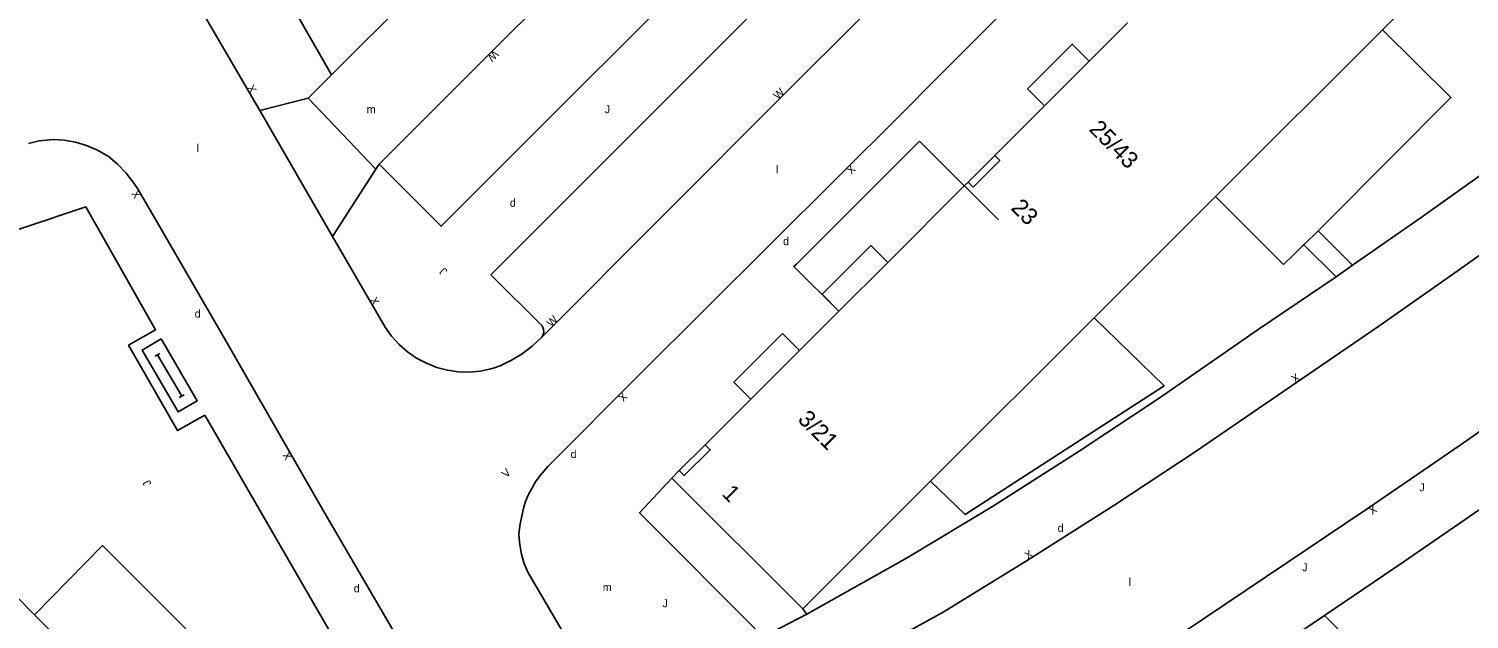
# Model space of a CAD drawing. Extents: x 134999 to 136502, y 457398 to 459002.
# Drawn here: x 135471.1 to 135561.1, y 458890.2 to 458927.1 of the extents above; entities that cross this region are included whole.
import ezdxf

# ---------------------------------------------------------------- set-up
doc = ezdxf.new("R2010")
doc.units = 0
for name, color, linetype in [('RI_DGTB_15', 7, 'Continuous'), ('RI_DGTB_29', 7, 'Continuous'), ('RI_DGTB_3', 7, 'Continuous'), ('RI_DGTB_30', 7, 'Continuous'), ('RI_DGTB_31', 7, 'Continuous'), ('RI_DGTB_35', 7, 'Continuous'), ('RI_DGTB_36', 7, 'Continuous'), ('RI_DGTB_43', 7, 'Continuous'), ('RI_DGTB_48', 7, 'Continuous'), ('RI_DGTB_53', 7, 'Continuous'), ('RI_DGTB_54', 7, 'Continuous'), ('RI_DGTB_7', 7, 'Continuous')]:
    doc.layers.add(name, color=color, linetype=linetype)

msp = doc.modelspace()

# ---------------------------------------------------------------- linework, layer by layer
at = {"layer": 'RI_DGTB_15'}
msp.add_line((135529.585, 458917.281), (135531.706, 458915.16), dxfattribs=at)
at = {"layer": 'RI_DGTB_29'}
for points in [[(135479.401, 458907.721), (135478.213, 458907.029), (135480.467, 458903.158), (135481.655, 458903.85), (135479.401, 458907.721)], [(135479.331, 458906.816), (135479.034, 458906.643)], [(135480.685, 458904.149), (135479.183, 458906.73)], [(135480.834, 458904.236), (135480.537, 458904.063)]]:
    msp.add_lwpolyline(points, dxfattribs=at)
at = {"layer": 'RI_DGTB_3'}
for p, q in [((135555.69, 458927.035), (135563.557, 458934.896)), ((135545.271, 458916.622), (135555.69, 458927.035)), ((135529.814, 458917.527), (135531.476, 458919.188)), ((135529.574, 458917.286), (135529.814, 458917.527)), ((135537.756, 458909.11), (135545.271, 458916.622)), ((135527.471, 458898.834), (135537.685, 458909.04)), ((135537.685, 458909.04), (135537.756, 458909.11)), ((135511.771, 458899.491), (135513.391, 458901.11)), ((135511.304, 458899.024), (135511.771, 458899.491)), ((135519.483, 458890.85), (135511.304, 458899.024)), ((135471.501, 458890.471), (135463.825, 458898.152)), ((135519.483, 458890.85), (135527.471, 458898.834)), ((135481.897, 458880.071), (135471.501, 458890.471))]:
    msp.add_line(p, q, dxfattribs=at)
for points in [[(135537.375, 458925.084), (135539.767, 458927.475)], [(135534.588, 458922.298), (135537.375, 458925.084)], [(135531.476, 458919.188), (135534.588, 458922.298)], [(135531.476, 458919.188), (135531.788, 458918.877), (135530.126, 458917.216), (135529.814, 458917.527)], [(135524.792, 458912.506), (135529.574, 458917.286)], [(135521.738, 458909.454), (135524.792, 458912.506)], [(135519.275, 458906.992), (135521.734, 458909.45)], [(135521.734, 458909.45), (135521.738, 458909.454)], [(135516.234, 458903.952), (135519.275, 458906.992)], [(135513.391, 458901.11), (135516.234, 458903.952)], [(135513.391, 458901.11), (135513.703, 458900.799), (135512.083, 458899.18), (135511.771, 458899.491)]]:
    msp.add_lwpolyline(points, dxfattribs=at)
at = {"layer": 'RI_DGTB_48'}
msp.add_line((135519.744, 458890.532), (135519.483, 458890.85), dxfattribs=at)
for points in [[(135555.69, 458927.035), (135559.979, 458922.805), (135552.213, 458915.014), (135551.684, 458914.481)], [(135545.271, 458916.622), (135549.518, 458912.377), (135550.172, 458913.019), (135550.712, 458913.539)], [(135537.685, 458909.04), (135542.056, 458904.784), (135529.631, 458896.744), (135527.471, 458898.834)], [(135483.244, 458881.414), (135486.163, 458884.353), (135475.745, 458894.806), (135471.501, 458890.471)]]:
    msp.add_lwpolyline(points, dxfattribs=at)
at = {"layer": 'RI_DGTB_53'}
for p, q in [((135550.784, 458913.609), (135551.684, 458914.481)), ((135550.712, 458913.539), (135550.784, 458913.609))]:
    msp.add_line(p, q, dxfattribs=at)
for points in [[(135519.088, 458912.405), (135526.772, 458920.073), (135529.574, 458917.286)], [(135501.831, 458896.171), (135502.063, 458897.22), (135502.171, 458897.561), (135502.34, 458897.963), (135502.789, 458898.782), (135503.071, 458899.191), (135503.561, 458899.751)], [(135519.744, 458890.532), (135517.004, 458889.105), (135509.281, 458896.861), (135511.304, 458899.024)]]:
    msp.add_lwpolyline(points, dxfattribs=at)
at = {"layer": 'RI_DGTB_54'}
for p, q in [((135500, 458925.621), (135537.61, 458963.224)), ((135490.048, 458924.224), (135500, 458934.172)), ((135479.394, 458932.593), (135485.567, 458921.989)), ((135487.979, 458927.824), (135490.048, 458924.224)), ((135493.014, 458918.638), (135500, 458925.621)), ((135488.59, 458922.767), (135490.048, 458924.224)), ((135485.567, 458921.989), (135488.59, 458922.767)), ((135488.59, 458922.767), (135492.811, 458918.327)), ((135490.106, 458914.124), (135485.567, 458921.989)), ((135492.811, 458918.327), (135490.106, 458914.124)), ((135493.014, 458918.638), (135492.811, 458918.327)), ((135551.684, 458914.481), (135553.83, 458912.332)), ((135552.811, 458911.594), (135550.784, 458913.609)), ((135552.811, 458911.594), (135553.83, 458912.332)), ((135549.706, 458888.841), (135552.07, 458890.442))]:
    msp.add_line(p, q, dxfattribs=at)
for points in [[(135579.341, 458975.501), (135579.149, 458975.281), (135565.018, 458961.192), (135561.846, 458958.062), (135545.574, 458941.78), (135527.808, 458923.97), (135525.68, 458921.811), (135521.587, 458917.755), (135509.295, 458905.497), (135503.561, 458899.751)], [(135634.601, 458972.641), (135628.229, 458966.849), (135622.839, 458961.817), (135618.559, 458958.041), (135609.066, 458949.786), (135604.419, 458945.841), (135599.695, 458942.016), (135594.675, 458937.92), (135590.195, 458934.342), (135585.365, 458930.532), (135575.432, 458922.938), (135570.638, 458919.374), (135565.341, 458915.502), (135560.37, 458911.966), (135555.469, 458908.53), (135544.004, 458900.663), (135538.977, 458897.361), (135533.568, 458893.921), (135528.248, 458890.646), (135521.999, 458887.218)], [(135500, 458917.875), (135541.097, 458958.956), (135537.599, 458962.539), (135537.496, 458962.707), (135537.467, 458962.903), (135537.517, 458963.094), (135537.61, 458963.224)], [(135500, 458911.734), (135544.183, 458955.935), (135547.359, 458952.751), (135547.516, 458952.64), (135547.705, 458952.602), (135547.893, 458952.643), (135547.998, 458952.708)], [(135503.165, 458907.812), (135518.279, 458922.981), (135532.89, 458937.564), (135547.998, 458952.708)], [(135599.017, 458946.566), (135596.989, 458944.971), (135590.39, 458939.549), (135583.146, 458933.842), (135577.982, 458929.874), (135573.259, 458926.31), (135563.103, 458918.882), (135558.119, 458915.32), (135553.83, 458912.332)], [(135598.532, 458920.675), (135597.395, 458921.791), (135597.039, 458922.137), (135596.494, 458922.571), (135595.904, 458922.939), (135595.275, 458923.237), (135594.616, 458923.461), (135593.936, 458923.608), (135593.819, 458923.625), (135593.143, 458923.673), (135592.466, 458923.642), (135591.798, 458923.532), (135591.147, 458923.343), (135590.523, 458923.079), (135589.934, 458922.744), (135589.389, 458922.341), (135587.348, 458920.656), (135577.116, 458912.987), (135574.962, 458911.423), (135571.188, 458908.63), (135565.942, 458904.859), (135560.544, 458901.076), (135554.738, 458897.105), (135543.428, 458889.504)], [(135500, 458878.898), (135495.325, 458887.044), (135489.504, 458897.049), (135483.199, 458908.042), (135477.963, 458917.062), (135477.697, 458917.465), (135477.212, 458918.083), (135476.666, 458918.649), (135476.066, 458919.157), (135476.019, 458919.187), (135475.395, 458919.539), (135474.736, 458919.82), (135474.049, 458920.025), (135473.344, 458920.152), (135472.729, 458920.18), (135472.457, 458920.172), (135471.785, 458920.095), (135471.126, 458919.94)], [(135493.014, 458918.638), (135496.887, 458914.763), (135500, 458917.875)], [(135500, 458872.085), (135493.305, 458883.609), (135482.126, 458902.952), (135480.43, 458901.992), (135477.364, 458907.343), (135479.06, 458908.297), (135474.705, 458915.976), (135466.966, 458913.394), (135459.715, 458910.95)], [(135490.106, 458914.124), (135493.401, 458908.453), (135493.803, 458907.889), (135494.268, 458907.376), (135494.789, 458906.919), (135495.359, 458906.526), (135495.97, 458906.201), (135496.615, 458905.948), (135497.285, 458905.771), (135497.971, 458905.673), (135498.663, 458905.655), (135499.353, 458905.716), (135500, 458905.848)], [(135500, 458911.734), (135503.207, 458908.549), (135503.292, 458908.342), (135503.299, 458908.118), (135503.228, 458907.906), (135503.165, 458907.812)], [(135521.734, 458909.45), (135518.925, 458912.244), (135519.088, 458912.405)], [(135519.744, 458890.532), (135525.966, 458894.019), (135531.336, 458897.256), (135536.758, 458900.709), (135541.754, 458904.03), (135547.929, 458908.317), (135552.811, 458911.594)], [(135577.276, 458908.069), (135568.212, 458901.498), (135556.996, 458893.764), (135552.07, 458890.442)], [(135577.276, 458908.069), (135583.988, 458898.236), (135572.683, 458890.03), (135580.02, 458882.675), (135569.848, 458872.649), (135552.07, 458890.442)], [(135503.165, 458907.812), (135502.588, 458907.275), (135501.96, 458906.799), (135501.287, 458906.389), (135500.576, 458906.049), (135500.222, 458905.912), (135500, 458905.848)], [(135501.831, 458896.171), (135501.754, 458895.548), (135501.781, 458895.021), (135501.886, 458894.364), (135502.07, 458893.724), (135502.329, 458893.111), (135502.659, 458892.534), (135506.104, 458886.662), (135506.404, 458886.267), (135506.934, 458885.676), (135507.521, 458885.141), (135508.159, 458884.668), (135508.841, 458884.262), (135510.011, 458883.701)]]:
    msp.add_lwpolyline(points, dxfattribs=at)
at = {"layer": 'RI_DGTB_7'}
for points in [[(135534.588, 458922.298), (135533.528, 458923.359), (135536.315, 458926.145), (135537.375, 458925.084)], [(135521.738, 458909.454), (135520.691, 458910.527), (135523.732, 458913.567), (135524.792, 458912.506)], [(135516.234, 458903.952), (135515.174, 458905.013), (135518.215, 458908.053), (135519.275, 458906.992)]]:
    msp.add_lwpolyline(points, dxfattribs=at)

# ---------------------------------------------------------------- texts
at = {"layer": 'RI_DGTB_29'}
for p in [(135501.187, 458915.982), (135518.252, 458913.582), (135481.497, 458909.052), (135504.981, 458900.277), (135535.405, 458895.66), (135491.434, 458891.886)]:
    msp.add_text('d', height=0.5, dxfattribs=at).set_placement(p)
at = {"layer": 'RI_DGTB_30'}
for s, rotation, p in [('W', 225.0464, (135500.182, 458925.809)), ('X', 300.03479, (135484.738, 458923.416)), ('W', 45.04641, (135517.944, 458922.645)), ('X', 225.0464, (135522.479, 458918.64)), ('X', 120.05202, (135478.181, 458916.688)), ('X', 300.03479, (135492.413, 458910.156)), ('W', 45.04641, (135503.785, 458908.434)), ('X', 34.27252, (135550.233, 458904.941)), ('X', 225.0464, (135508.23, 458904.425)), ('X', 120.05202, (135487.617, 458900.342)), ('V', 44.79172, (135500.977, 458899.004)), ('X', 213.64743, (135555.142, 458897.377)), ('X', 32.61488, (135533.548, 458893.908))]:
    msp.add_text(s, height=0.5, rotation=rotation, dxfattribs=at).set_placement(p)
at = {"layer": 'RI_DGTB_31'}
for p in [(135507.108, 458921.832), (135558.002, 458898.197), (135550.687, 458893.205), (135510.718, 458890.953)]:
    msp.add_text('J', height=0.5, dxfattribs=at).set_placement(p)
for rotation, p in [(134.80397, (135497.318, 458911.994)), (119.8842, (135478.823, 458898.678))]:
    msp.add_text('J', height=0.5, rotation=rotation, dxfattribs=at).set_placement(p)
at = {"layer": 'RI_DGTB_35'}
msp.add_text('3/21', height=1.054, rotation=314.9845, dxfattribs=at).set_placement((135519.114, 458902.636))
at = {"layer": 'RI_DGTB_36'}
for s, p in [('25/43', (135537.315, 458920.772)), ('23', (135532.436, 458915.854)), ('1', (135514.377, 458897.99))]:
    msp.add_text(s, height=1.054, rotation=314.9845, dxfattribs=at).set_placement(p)
at = {"layer": 'RI_DGTB_43'}
for s, p in [('m', (135492.246, 458921.825)), ('l', (135481.62, 458919.397)), ('l', (135517.81, 458918.076)), ('l', (135539.847, 458892.289)), ('m', (135506.993, 458891.961))]:
    msp.add_text(s, height=0.5, dxfattribs=at).set_placement(p)

doc.saveas('drawing.dxf')
